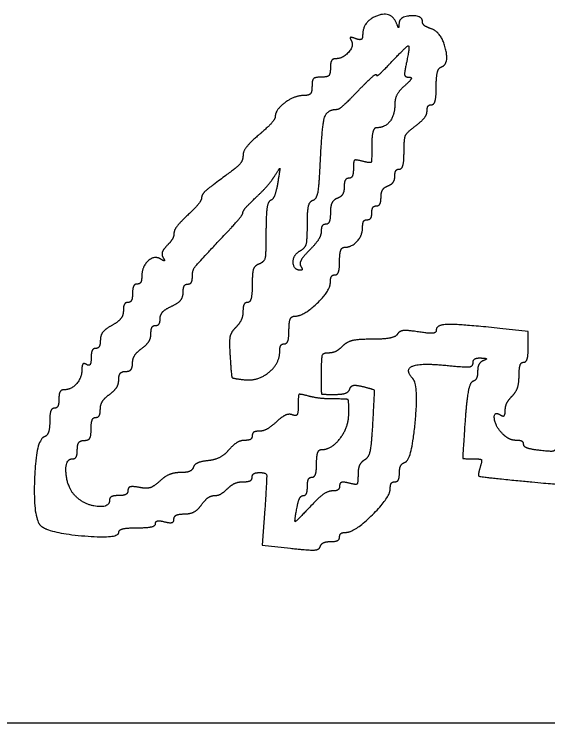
# Model space of a CAD drawing. Extents: x -7.9 to 76.1, y 0 to 22.
# Drawn here: x 26.2291 to 26.5075, y 10.8282 to 11.1981 of the extents above; entities that cross this region are included whole.
import ezdxf

# ---------------------------------------------------------------- set-up
doc = ezdxf.new("R2010")
doc.units = 0
doc.layers.add('SH_Data', color=7, linetype='Continuous')
doc.layers.add('SH_Text', color=7, linetype='Continuous')

msp = doc.modelspace()

# ---------------------------------------------------------------- linework, layer by layer
at = {"layer": 'SH_Data'}
msp.add_line((24.52788, 10.82824), (28.02788, 10.82824), dxfattribs=at)
at = {"layer": 'SH_Text'}
msp.add_line((26.37855, 11.0667), (26.37855, 11.0667), dxfattribs=at)
for points in [[(26.49726, 11.02451), (26.49726, 11.03257), (26.4825, 11.03411)], [(26.35985, 10.93994), (26.35855, 10.92102), (26.37324, 10.91936)]]:
    msp.add_lwpolyline(points, dxfattribs=at)
for points in [[(26.42847, 11.19345), (26.42579, 11.20008), (26.41086, 11.19441), (26.41086, 11.18677)], [(26.44206, 11.19422), (26.44206, 11.19763), (26.43008, 11.19688), (26.42987, 11.19345)], [(26.42987, 11.19345), (26.42971, 11.19105), (26.42943, 11.19105), (26.42847, 11.19345)], [(26.4466, 11.19053), (26.4441, 11.19133), (26.44206, 11.19299), (26.44206, 11.19422)], [(26.45186, 11.17052), (26.45625, 11.17199), (26.45181, 11.18888), (26.4466, 11.19053)], [(26.40713, 11.18537), (26.40498, 11.1862), (26.40403, 11.18579), (26.40488, 11.18441)], [(26.41086, 11.18677), (26.41086, 11.1852), (26.4092, 11.18458), (26.40713, 11.18537)], [(26.40488, 11.18441), (26.40654, 11.18173), (26.4006, 11.17485), (26.39663, 11.17485)], [(26.42502, 11.1722), (26.43373, 11.18153), (26.43566, 11.18159), (26.43365, 11.17245)], [(26.39663, 11.17485), (26.39521, 11.17485), (26.39406, 11.17269), (26.39406, 11.17005)], [(26.41805, 11.1664), (26.41805, 11.16549), (26.42119, 11.1681), (26.42502, 11.1722)], [(26.43365, 11.17245), (26.43257, 11.16749), (26.43299, 11.16525), (26.43503, 11.16525)], [(26.44926, 11.16025), (26.44926, 11.16542), (26.45043, 11.17005), (26.45186, 11.17052)], [(26.39406, 11.17005), (26.39406, 11.16685), (26.39246, 11.16525), (26.38926, 11.16525)], [(26.40864, 11.15825), (26.41382, 11.16364), (26.41805, 11.1673), (26.41805, 11.1664)], [(26.38926, 11.16525), (26.38606, 11.16525), (26.38446, 11.16365), (26.38446, 11.16045)], [(26.43503, 11.16525), (26.43666, 11.16525), (26.43566, 11.16324), (26.43282, 11.16077)], [(26.38446, 11.16045), (26.38446, 11.15739), (26.38286, 11.15565), (26.38002, 11.15565)], [(26.43282, 11.16077), (26.42998, 11.15831), (26.42765, 11.15391), (26.42765, 11.151)], [(26.44686, 11.15085), (26.44818, 11.15085), (26.44926, 11.15508), (26.44926, 11.16025)], [(26.38002, 11.15565), (26.37529, 11.15565), (26.36526, 11.14811), (26.36526, 11.14455)], [(26.39767, 11.14845), (26.39853, 11.14845), (26.40347, 11.15286), (26.40864, 11.15825)], [(26.38889, 11.12209), (26.38972, 11.14027), (26.39244, 11.14845), (26.39767, 11.14845)], [(26.42765, 11.151), (26.42765, 11.14542), (26.42256, 11.13885), (26.41823, 11.13885)], [(26.44446, 11.14759), (26.44446, 11.14939), (26.44554, 11.15085), (26.44686, 11.15085)], [(26.36526, 11.14455), (26.36526, 11.14337), (26.3615, 11.13918), (26.35691, 11.13523)], [(26.43846, 11.13982), (26.44176, 11.1423), (26.44446, 11.1458), (26.44446, 11.14759)], [(26.41823, 11.13885), (26.41681, 11.13885), (26.41565, 11.13464), (26.41565, 11.12948)], [(26.43246, 11.12629), (26.43246, 11.13312), (26.43392, 11.13641), (26.43846, 11.13982)], [(26.35691, 11.13523), (26.35232, 11.13128), (26.34854, 11.12656), (26.34851, 11.12474)], [(26.41565, 11.12948), (26.41565, 11.12129), (26.41505, 11.12026), (26.41085, 11.12136)], [(26.43006, 11.11725), (26.43138, 11.11725), (26.43246, 11.12132), (26.43246, 11.12629)], [(26.34851, 11.12474), (26.34846, 11.12143), (26.34477, 11.1177), (26.33305, 11.10912)], [(26.38502, 11.10104), (26.38695, 11.10169), (26.3883, 11.10901), (26.38889, 11.12209)], [(26.41085, 11.12136), (26.40717, 11.12232), (26.40605, 11.12143), (26.40605, 11.11753)], [(26.36499, 11.11365), (26.36762, 11.11789), (26.36781, 11.11746), (26.36656, 11.11005)], [(26.40605, 11.11753), (26.40605, 11.11474), (26.40497, 11.11245), (26.40365, 11.11245)], [(26.42766, 11.11358), (26.42766, 11.1156), (26.42874, 11.11725), (26.43006, 11.11725)], [(26.35523, 11.10249), (26.35895, 11.10599), (26.36334, 11.11101), (26.36499, 11.11365)], [(26.40365, 11.11245), (26.40233, 11.11245), (26.40125, 11.11041), (26.40125, 11.10791)], [(26.42406, 11.10852), (26.42604, 11.10928), (26.42766, 11.11156), (26.42766, 11.11358)], [(26.33305, 11.10912), (26.32964, 11.10662), (26.32686, 11.10355), (26.32686, 11.10228)], [(26.36656, 11.11005), (26.36578, 11.10543), (26.36409, 11.10129), (26.3628, 11.10085)], [(26.40125, 11.10791), (26.40125, 11.10541), (26.39963, 11.10275), (26.39765, 11.10199)], [(26.42046, 11.1026), (26.42046, 11.1051), (26.42208, 11.10776), (26.42406, 11.10852)], [(26.32686, 11.10228), (26.32686, 11.10102), (26.32362, 11.09695), (26.31966, 11.09325)], [(26.34846, 11.09461), (26.34846, 11.09545), (26.3515, 11.09899), (26.35523, 11.10249)], [(26.3628, 11.10085), (26.36151, 11.10041), (26.36046, 11.09309), (26.36046, 11.08458)], [(26.38205, 11.08837), (26.38205, 11.09551), (26.38321, 11.10044), (26.38502, 11.10104)], [(26.39765, 11.10199), (26.39567, 11.10123), (26.39405, 11.09787), (26.39405, 11.09453)], [(26.41806, 11.09805), (26.41938, 11.09805), (26.42046, 11.1001), (26.42046, 11.1026)], [(26.41566, 11.09445), (26.41566, 11.09643), (26.41674, 11.09805), (26.41806, 11.09805)], [(26.31966, 11.09325), (26.3157, 11.08956), (26.31246, 11.08526), (26.31246, 11.08372)], [(26.34066, 11.08482), (26.34495, 11.08937), (26.34846, 11.09378), (26.34846, 11.09461)], [(26.39405, 11.09453), (26.39405, 11.09119), (26.39297, 11.08845), (26.39165, 11.08845)], [(26.41326, 11.09085), (26.41458, 11.09085), (26.41566, 11.09247), (26.41566, 11.09445)], [(26.41086, 11.08708), (26.41086, 11.08916), (26.41194, 11.09085), (26.41326, 11.09085)], [(26.37808, 11.07447), (26.38093, 11.07606), (26.38205, 11.08), (26.38205, 11.08837)], [(26.39165, 11.08845), (26.39033, 11.08845), (26.38925, 11.08679), (26.38925, 11.08475)], [(26.40143, 11.07645), (26.40525, 11.07645), (26.41086, 11.08277), (26.41086, 11.08708)], [(26.31246, 11.08372), (26.31246, 11.08218), (26.31083, 11.07928), (26.30883, 11.07729)], [(26.32206, 11.06094), (26.32206, 11.06453), (26.3245, 11.06767), (26.34066, 11.08482)], [(26.36046, 11.08458), (26.36046, 11.07304), (26.35954, 11.06875), (26.35686, 11.06772)], [(26.38925, 11.08475), (26.38925, 11.08271), (26.38653, 11.07832), (26.38321, 11.07499)], [(26.30883, 11.07729), (26.30684, 11.0753), (26.30593, 11.07251), (26.3068, 11.07109)], [(26.37852, 11.06445), (26.37483, 11.06445), (26.37448, 11.07245), (26.37808, 11.07447)], [(26.38321, 11.07499), (26.37988, 11.07167), (26.37779, 11.06793), (26.37855, 11.0667)], [(26.39886, 11.06925), (26.39886, 11.07321), (26.40001, 11.07645), (26.40143, 11.07645)], [(26.30561, 11.07024), (26.30222, 11.07233), (26.29566, 11.06625), (26.29566, 11.06103)], [(26.3068, 11.07109), (26.30775, 11.06956), (26.30727, 11.06921), (26.30561, 11.07024)], [(26.35686, 11.06772), (26.35451, 11.06682), (26.35326, 11.06309), (26.35326, 11.057)], [(26.39646, 11.06205), (26.39778, 11.06205), (26.39886, 11.06529), (26.39886, 11.06925)], [(26.37855, 11.0667), (26.37931, 11.06546), (26.3793, 11.06445), (26.37852, 11.06445)], [(26.29566, 11.06103), (26.29566, 11.05895), (26.29458, 11.05725), (26.29326, 11.05725)], [(26.31966, 11.05725), (26.32098, 11.05725), (26.32206, 11.05891), (26.32206, 11.06094)], [(26.39406, 11.05817), (26.39406, 11.06031), (26.39514, 11.06205), (26.39646, 11.06205)], [(26.29326, 11.05725), (26.29194, 11.05725), (26.29086, 11.05509), (26.29086, 11.05245)], [(26.31726, 11.05284), (26.31726, 11.05527), (26.31834, 11.05725), (26.31966, 11.05725)], [(26.35326, 11.057), (26.35326, 11.05186), (26.35218, 11.04765), (26.35086, 11.04765)], [(26.37546, 11.04049), (26.3801, 11.04055), (26.39406, 11.05382), (26.39406, 11.05817)], [(26.29086, 11.05245), (26.29086, 11.04981), (26.28978, 11.04765), (26.28846, 11.04765)], [(26.31126, 11.04569), (26.31456, 11.04719), (26.31726, 11.05041), (26.31726, 11.05284)], [(26.28846, 11.04765), (26.28714, 11.04765), (26.28606, 11.04568), (26.28606, 11.04326)], [(26.30526, 11.03931), (26.30526, 11.04131), (26.30796, 11.04419), (26.31126, 11.04569)], [(26.35086, 11.04765), (26.34954, 11.04765), (26.34846, 11.04557), (26.34846, 11.04303)], [(26.28606, 11.04326), (26.28606, 11.04084), (26.28336, 11.03742), (26.28006, 11.03565)], [(26.34846, 11.04303), (26.34846, 11.04048), (26.34678, 11.03672), (26.34472, 11.03466)], [(26.30286, 11.03565), (26.30418, 11.03565), (26.30526, 11.0373), (26.30526, 11.03931)], [(26.37246, 11.03325), (26.37246, 11.03739), (26.37373, 11.04047), (26.37546, 11.04049)], [(26.28006, 11.03565), (26.27676, 11.03389), (26.27406, 11.03047), (26.27406, 11.02805)], [(26.30046, 11.03138), (26.30046, 11.03373), (26.30154, 11.03565), (26.30286, 11.03565)], [(26.34472, 11.03466), (26.34213, 11.03208), (26.34121, 11.02742), (26.34172, 11.01949)], [(26.4825, 11.03411), (26.46126, 11.03633), (26.44926, 11.03601), (26.44926, 11.03323)], [(26.29566, 11.02365), (26.2983, 11.02556), (26.30046, 11.02904), (26.30046, 11.03138)], [(26.37006, 11.02605), (26.37138, 11.02605), (26.37246, 11.02929), (26.37246, 11.03325)], [(26.42902, 11.03111), (26.42811, 11.02965), (26.42211, 11.02845), (26.41569, 11.02845)], [(26.43996, 11.03228), (26.43419, 11.03321), (26.43003, 11.03276), (26.42902, 11.03111)], [(26.44926, 11.03323), (26.44926, 11.03175), (26.44561, 11.03138), (26.43996, 11.03228)], [(26.27406, 11.02805), (26.27406, 11.02563), (26.27298, 11.02365), (26.27166, 11.02365)], [(26.41569, 11.02845), (26.4085, 11.02845), (26.40261, 11.02707), (26.4004, 11.02485)], [(26.27166, 11.02365), (26.27034, 11.02365), (26.26926, 11.02143), (26.26926, 11.01871)], [(26.29086, 11.01592), (26.29086, 11.01827), (26.29302, 11.02175), (26.29566, 11.02365)], [(26.36766, 11.02235), (26.36766, 11.02439), (26.36874, 11.02605), (26.37006, 11.02605)], [(26.4004, 11.02485), (26.39842, 11.02287), (26.3951, 11.02125), (26.39303, 11.02125)], [(26.49486, 11.01645), (26.49618, 11.01645), (26.49726, 11.02008), (26.49726, 11.02451)], [(26.26926, 11.01871), (26.26926, 11.01599), (26.26818, 11.01444), (26.26686, 11.01525)], [(26.34172, 11.01949), (26.34239, 11.00903), (26.34302, 11.00799), (26.34901, 11.0073)], [(26.34901, 11.0073), (26.35619, 11.00647), (26.36766, 11.01573), (26.36766, 11.02235)], [(26.39303, 11.02125), (26.39016, 11.02125), (26.38926, 11.01867), (26.38926, 11.01045)], [(26.26686, 11.01525), (26.26554, 11.01607), (26.26446, 11.01498), (26.26446, 11.01282)], [(26.28726, 11.01165), (26.28924, 11.01165), (26.29086, 11.01358), (26.29086, 11.01592)], [(26.43712, 11.00778), (26.4326, 11.01271), (26.44143, 11.01617), (26.45494, 11.01478)], [(26.45494, 11.01478), (26.46427, 11.01381), (26.46846, 11.01423), (26.46846, 11.01612)], [(26.46846, 11.01612), (26.46846, 11.01762), (26.47035, 11.01877), (26.47266, 11.01867)], [(26.47386, 11.01727), (26.47221, 11.0166), (26.47086, 11.01407), (26.47086, 11.01165)], [(26.47266, 11.01867), (26.47517, 11.01855), (26.47565, 11.01799), (26.47386, 11.01727)], [(26.49246, 11.00943), (26.49246, 11.01329), (26.49354, 11.01645), (26.49486, 11.01645)], [(26.26446, 11.01282), (26.26446, 11.0084), (26.2589, 11.00205), (26.25503, 11.00205)], [(26.28366, 11.00738), (26.28366, 11.00973), (26.28528, 11.01165), (26.28726, 11.01165)], [(26.47086, 11.01165), (26.47086, 11.00923), (26.46969, 11.00687), (26.46827, 11.00639)], [(26.38926, 11.01045), (26.38926, 11.00012), (26.38956, 10.99965), (26.39626, 10.99965)], [(26.43299, 10.96423), (26.43642, 10.96538), (26.44013, 11.0045), (26.43712, 11.00778)], [(26.48886, 10.9988), (26.49084, 11.00078), (26.49246, 11.00556), (26.49246, 11.00943)], [(26.27886, 10.99965), (26.2815, 11.00156), (26.28366, 11.00504), (26.28366, 11.00738)], [(26.40418, 11.00243), (26.40474, 11.00411), (26.40746, 11.00462), (26.41107, 11.00372)], [(26.46827, 11.00639), (26.46684, 11.00592), (26.46507, 10.99665), (26.46432, 10.98579)], [(26.25503, 11.00205), (26.25361, 11.00205), (26.25246, 10.99989), (26.25246, 10.99725)], [(26.39626, 10.99965), (26.40011, 10.99965), (26.40367, 11.00091), (26.40418, 11.00243)], [(26.41107, 11.00372), (26.41684, 11.00227), (26.41699, 11.0017), (26.41606, 10.98474)], [(26.25246, 10.99725), (26.25246, 10.99461), (26.25138, 10.99245), (26.25006, 10.99245)], [(26.27406, 10.99192), (26.27406, 10.99427), (26.27622, 10.99775), (26.27886, 10.99965)], [(26.38266, 10.99877), (26.37808, 10.99999), (26.37726, 10.99927), (26.37726, 10.99401)], [(26.39586, 10.99729), (26.39157, 10.99731), (26.38563, 10.99797), (26.38266, 10.99877)], [(26.40366, 10.98995), (26.40366, 10.99658), (26.40294, 10.99726), (26.39586, 10.99729)], [(26.48526, 10.99128), (26.48526, 10.99344), (26.48688, 10.99682), (26.48886, 10.9988)], [(26.37726, 10.99401), (26.37726, 10.98994), (26.37619, 10.98821), (26.37417, 10.98899)], [(26.25006, 10.99245), (26.24874, 10.99245), (26.24766, 10.9893), (26.24766, 10.98545)], [(26.27166, 10.98765), (26.27298, 10.98765), (26.27406, 10.98958), (26.27406, 10.99192)], [(26.37417, 10.98899), (26.37248, 10.98964), (26.36874, 10.98799), (26.36587, 10.98531)], [(26.38937, 10.97085), (26.39475, 10.97085), (26.40366, 10.98275), (26.40366, 10.98995)], [(26.48388, 10.97908), (26.48002, 10.98295), (26.47915, 10.99114), (26.48286, 10.98885)], [(26.48286, 10.98885), (26.48418, 10.98804), (26.48526, 10.98913), (26.48526, 10.99128)], [(26.24766, 10.98545), (26.24766, 10.9816), (26.24638, 10.97803), (26.24482, 10.97751)], [(26.26926, 10.98165), (26.26926, 10.98495), (26.27034, 10.98765), (26.27166, 10.98765)], [(26.46432, 10.98579), (26.46301, 10.96662), (26.46312, 10.96605), (26.46827, 10.96605)], [(26.36587, 10.98531), (26.363, 10.98264), (26.35899, 10.98045), (26.35696, 10.98045)], [(26.41606, 10.98474), (26.41543, 10.97321), (26.41397, 10.9666), (26.41178, 10.96534)], [(26.26566, 10.97565), (26.2679, 10.97565), (26.26926, 10.97792), (26.26926, 10.98165)], [(26.35326, 10.97805), (26.35326, 10.97673), (26.35149, 10.97565), (26.34934, 10.97565)], [(26.35696, 10.98045), (26.35492, 10.98045), (26.35326, 10.97937), (26.35326, 10.97805)], [(26.49108, 10.97565), (26.48901, 10.97565), (26.48577, 10.9772), (26.48388, 10.97908)], [(26.24482, 10.97751), (26.24044, 10.97605), (26.23898, 10.93424), (26.24319, 10.93089)], [(26.26206, 10.97085), (26.26206, 10.97352), (26.26366, 10.97565), (26.26566, 10.97565)], [(26.34934, 10.97565), (26.34718, 10.97565), (26.34349, 10.97343), (26.34113, 10.97071)], [(26.49486, 10.97352), (26.49486, 10.97469), (26.49316, 10.97565), (26.49108, 10.97565)], [(26.25966, 10.96605), (26.26098, 10.96605), (26.26206, 10.96821), (26.26206, 10.97085)], [(26.34113, 10.97071), (26.33877, 10.96799), (26.33384, 10.96545), (26.33017, 10.96506)], [(26.38686, 10.96365), (26.38686, 10.96761), (26.38799, 10.97085), (26.38937, 10.97085)], [(26.50326, 10.9704), (26.49864, 10.97094), (26.49486, 10.97234), (26.49486, 10.97352)], [(26.51166, 10.97268), (26.51166, 10.97037), (26.50921, 10.9697), (26.50326, 10.9704)], [(26.26164, 10.94603), (26.257, 10.95023), (26.25543, 10.96605), (26.25966, 10.96605)], [(26.33017, 10.96506), (26.32649, 10.96466), (26.32307, 10.96311), (26.32257, 10.9616)], [(26.38446, 10.95645), (26.38578, 10.95645), (26.38686, 10.95969), (26.38686, 10.96365)], [(26.41178, 10.96534), (26.40995, 10.96428), (26.40846, 10.96087), (26.40846, 10.95776)], [(26.43006, 10.95865), (26.43006, 10.96118), (26.43138, 10.96369), (26.43299, 10.96423)], [(26.46827, 10.96605), (26.47242, 10.96605), (26.47326, 10.96504), (26.47211, 10.96144)], [(26.32257, 10.9616), (26.32207, 10.96009), (26.319, 10.95885), (26.31576, 10.95885)], [(26.47211, 10.96144), (26.47083, 10.95738), (26.47218, 10.95667), (26.48335, 10.95552)], [(26.31576, 10.95885), (26.31251, 10.95885), (26.3077, 10.95685), (26.30508, 10.9544)], [(26.34863, 10.95405), (26.35117, 10.95405), (26.35326, 10.95513), (26.35326, 10.95645)], [(26.35326, 10.95645), (26.35326, 10.95777), (26.35503, 10.95885), (26.3572, 10.95885)], [(26.3572, 10.95885), (26.36063, 10.95885), (26.36097, 10.95641), (26.35985, 10.93994)], [(26.38206, 10.95165), (26.38206, 10.95429), (26.38314, 10.95645), (26.38446, 10.95645)], [(26.40846, 10.95776), (26.40846, 10.95328), (26.40745, 10.95237), (26.40366, 10.95336)], [(26.42766, 10.95405), (26.42898, 10.95405), (26.43006, 10.95612), (26.43006, 10.95865)], [(26.30508, 10.9544), (26.30208, 10.95161), (26.29809, 10.95037), (26.29438, 10.95108)], [(26.3404, 10.95045), (26.34238, 10.95243), (26.34608, 10.95405), (26.34863, 10.95405)], [(26.40366, 10.95336), (26.40097, 10.95406), (26.39886, 10.95343), (26.39886, 10.95193)], [(26.42526, 10.95045), (26.42526, 10.95243), (26.42634, 10.95405), (26.42766, 10.95405)], [(26.48335, 10.95552), (26.51028, 10.95276), (26.52126, 10.95244), (26.52126, 10.95441)], [(26.28846, 10.94953), (26.28846, 10.94806), (26.2863, 10.94685), (26.28366, 10.94685)], [(26.29438, 10.95108), (26.29094, 10.95174), (26.28846, 10.95109), (26.28846, 10.94953)], [(26.33356, 10.94685), (26.33534, 10.94685), (26.33842, 10.94847), (26.3404, 10.95045)], [(26.37994, 10.94685), (26.3811, 10.94685), (26.38206, 10.94901), (26.38206, 10.95165)], [(26.39502, 10.94925), (26.39291, 10.94925), (26.38816, 10.94601), (26.38446, 10.94205)], [(26.39886, 10.95193), (26.39886, 10.95046), (26.39713, 10.94925), (26.39502, 10.94925)], [(26.40217, 10.92765), (26.40669, 10.92765), (26.42526, 10.94599), (26.42526, 10.95045)], [(26.27886, 10.94445), (26.27886, 10.94057), (26.26642, 10.94171), (26.26164, 10.94603)], [(26.28366, 10.94685), (26.28102, 10.94685), (26.27886, 10.94577), (26.27886, 10.94445)], [(26.32686, 10.94205), (26.32876, 10.94469), (26.33177, 10.94685), (26.33356, 10.94685)], [(26.37667, 10.94085), (26.3773, 10.94415), (26.37877, 10.94685), (26.37994, 10.94685)], [(26.31793, 10.93725), (26.32093, 10.93725), (26.32495, 10.93941), (26.32686, 10.94205)], [(26.38446, 10.94205), (26.37628, 10.9333), (26.37519, 10.93313), (26.37667, 10.94085)], [(26.30286, 10.93223), (26.30286, 10.93343), (26.30502, 10.93384), (26.30766, 10.93315)], [(26.30766, 10.93315), (26.31034, 10.93245), (26.31246, 10.93308), (26.31246, 10.93457)], [(26.31246, 10.93457), (26.31246, 10.93605), (26.31492, 10.93725), (26.31793, 10.93725)], [(26.24319, 10.93089), (26.24774, 10.92727), (26.28366, 10.92431), (26.28366, 10.92755)], [(26.28366, 10.92755), (26.28366, 10.92893), (26.28798, 10.93005), (26.29326, 10.93005)], [(26.29326, 10.93005), (26.29854, 10.93005), (26.30286, 10.93103), (26.30286, 10.93223)], [(26.39886, 10.92525), (26.39886, 10.92657), (26.40035, 10.92765), (26.40217, 10.92765)], [(26.3888, 10.92027), (26.38927, 10.92169), (26.39173, 10.92285), (26.39426, 10.92285)], [(26.39426, 10.92285), (26.39679, 10.92285), (26.39886, 10.92393), (26.39886, 10.92525)], [(26.37324, 10.91936), (26.38299, 10.91825), (26.38823, 10.91856), (26.3888, 10.92027)]]:
    msp.add_open_spline(points, degree=2, dxfattribs=at)

doc.saveas('drawing.dxf')
